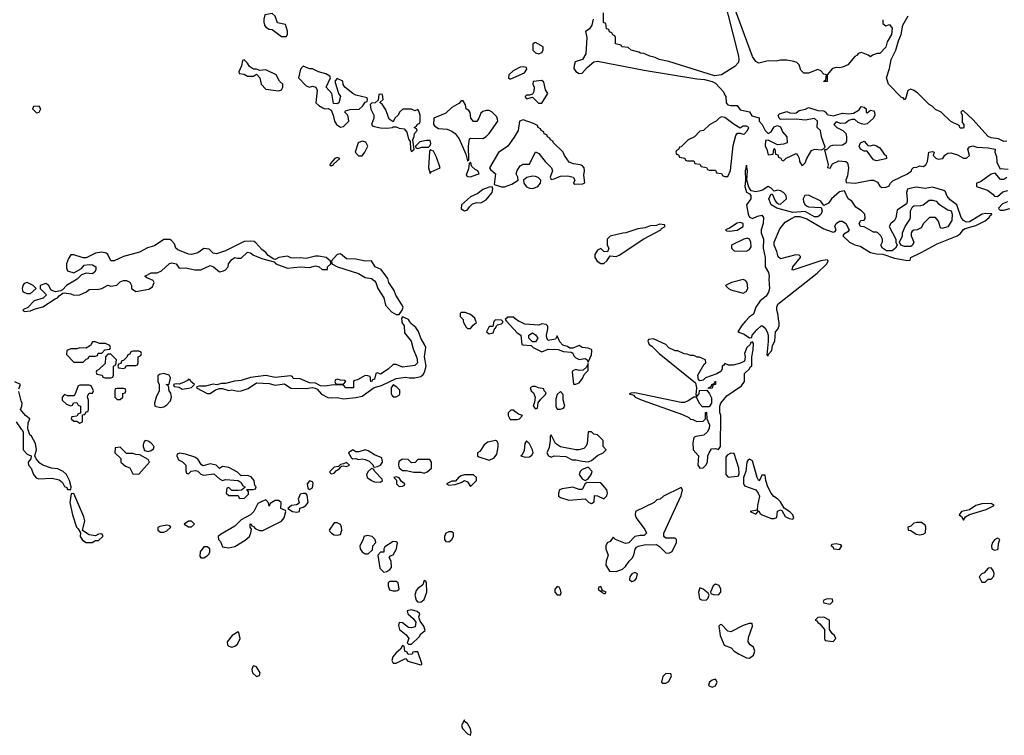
# Model space of a CAD drawing. Header units: inches. Extents: x 2601682 to 2755810, y 449311 to 584050.
# Tile 483 of 505: x 2731801 to 2738154, y 567326 to 571946. Entities that reach past the tile are written whole.
import ezdxf

# ---------------------------------------------------------------- set-up
doc = ezdxf.new("R2010")
doc.units = ezdxf.units.IN
doc.header["$MEASUREMENT"] = 0
doc.layers.add('C7536', color=7, linetype='Continuous')
doc.layers.add('C7537', color=7, linetype='Continuous')

msp = doc.modelspace()

# ---------------------------------------------------------------- linework, layer by layer
at = {"layer": 'C7536', "color": 2, "elevation": 2}
for points in [[(2734265.9, 570000), (2734267.3, 569990), (2734280.7, 569970), (2734284, 569924), (2734326, 569870), (2734340.5, 569820.5), (2734364, 569764), (2734366.8, 569730), (2734350, 569713.2), (2734270, 569702.7), (2734230, 569719), (2734210, 569719), (2734178, 569690), (2734130, 569658), (2734110, 569666), (2734098, 569662), (2734090, 569626), (2734078, 569622), (2734071.6, 569608.4), (2734066, 569610), (2734062, 569642), (2734047.3, 569647.3), (2734030, 569648), (2733979.6, 569620.4), (2733963.6, 569616.4), (2733954, 569610), (2733954, 569570), (2733950, 569568.7), (2733906, 569570), (2733890, 569586), (2733828.4, 569588.4), (2733770, 569580.9), (2733742, 569582), (2733710, 569599), (2733670, 569601.2), (2733610, 569628), (2733566, 569630), (2733562, 569642), (2733547.3, 569647.3), (2733450, 569635.3), (2733390, 569648.7), (2733290, 569635.3), (2733230, 569616), (2733187.1, 569612.9), (2733130, 569597.2), (2733103.5, 569596.5), (2733072, 569588), (2733050, 569594), (2732999.8, 569580.2), (2732959.6, 569580.4), (2732943.6, 569576.4), (2732942, 569570), (2733010, 569532), (2733030, 569532), (2733064, 569556), (2733090, 569564.7), (2733110, 569564.7), (2733150, 569552), (2733170, 569556), (2733207.9, 569547.9), (2733230, 569550.7), (2733274.5, 569565.5), (2733330, 569601), (2733410, 569598), (2733450, 569586.8), (2733510, 569596), (2733550, 569568), (2733650, 569564.9), (2733690, 569572), (2733707.1, 569567.1), (2733721, 569561), (2733748.3, 569528.3), (2733790, 569507.3), (2733810, 569504), (2733850, 569506.8), (2733890, 569499.1), (2733970, 569507.3), (2734010, 569516), (2734088.7, 569571.3), (2734136, 569584), (2734229.4, 569630.6), (2734290, 569638.8), (2734313.4, 569633.4), (2734350, 569633), (2734390, 569642.8), (2734404.5, 569655.5), (2734413.2, 569670), (2734423.7, 569710), (2734414, 569770), (2734421.2, 569830), (2734414, 569850), (2734389, 569890), (2734374, 569934), (2734358, 569958), (2734325.1, 569985.1), (2734315.3, 570000)], [(2734663.3, 570000), (2734664.7, 569990), (2734681, 569961), (2734690, 569952), (2734710, 569951.3), (2734726.8, 569973.2), (2734748.7, 569990), (2734744.9, 570000)], [(2734862, 570000), (2734861, 569999), (2734854, 569966), (2734830, 569966), (2734812, 569930), (2734830, 569918), (2734850, 569922), (2734855.3, 569924.7), (2734866, 569954), (2734870, 569954), (2734878, 569970), (2734884, 569976), (2734910, 569982), (2734918, 569990), (2734918, 569998), (2734916, 570000)], [(2734942.9, 570000), (2735010, 569924.7), (2735034, 569910), (2735042, 569850), (2735047.1, 569847.1), (2735102, 569842), (2735114, 569830), (2735170, 569802), (2735210, 569818), (2735276, 569816), (2735310, 569804.7), (2735359.6, 569799.6), (2735370, 569794), (2735376.9, 569776.9), (2735390, 569762), (2735410, 569752), (2735450, 569758), (2735462, 569750), (2735470, 569734), (2735490, 569782), (2735493.3, 569810), (2735490, 569817.2), (2735470, 569826), (2735430, 569828.7), (2735410, 569842), (2735370, 569826), (2735350, 569826), (2735335.5, 569835.5), (2735305.2, 569845.2), (2735286, 569866), (2735270, 569906), (2735257.3, 569882.7), (2735210, 569875.3), (2735201.2, 569890), (2735199.3, 569910), (2735208.7, 569950), (2735208.4, 569968.4), (2735198, 569978), (2735170, 569982), (2735150, 569974), (2735060.9, 569980.9), (2735020.7, 570000)], [(2736485, 570000), (2736458.8, 569970), (2736434, 569930), (2736475.3, 569915.3), (2736510, 569892), (2736526, 569894), (2736528, 569910), (2736556.4, 569943.6), (2736586, 569970), (2736594, 569970), (2736610, 569954), (2736624.7, 569930), (2736630.8, 569910), (2736631.3, 569868.7), (2736622, 569782), (2736630, 569774), (2736633.2, 569786.8), (2736653.2, 569810), (2736658, 569842), (2736673.2, 569870), (2736678.4, 569930), (2736692.1, 569947.9), (2736700.5, 569970), (2736701.6, 569990), (2736700.1, 570000)], [(2731796.4, 569563.6), (2731806, 569590), (2731769.1, 569609.1)], [(2731778.8, 569350), (2731810, 569302), (2731818, 569298), (2731823.6, 569283.6), (2731822.8, 569170), (2731850, 569141), (2731874, 569130), (2731872, 569110), (2731854.8, 569090), (2731857.3, 569070), (2731874, 569050), (2731890.7, 569010), (2731907.9, 568987.9), (2731922, 568982), (2732010, 568985.5), (2732056.3, 568976.3), (2732077.3, 568957.3), (2732090, 568932), (2732105.4, 568925.4), (2732110, 568914), (2732130, 568914), (2732134, 568930), (2732122, 568970), (2732102, 569010), (2732082, 569030), (2732046.3, 569046.3), (2732006, 569050), (2731950, 569069.3), (2731930, 569084), (2731908, 569110), (2731898, 569130), (2731909, 569170), (2731904, 569210), (2731877.2, 569257.2), (2731866, 569266), (2731854.6, 569305.4), (2731856.4, 569343.6), (2731866, 569370), (2731838, 569390), (2731806, 569430), (2731815.3, 569450), (2731818, 569470), (2731810, 569486), (2731795.3, 569544.7)]]:
    msp.add_lwpolyline(points, dxfattribs=at)
for points in [[(2732290, 569866), (2732270, 569866), (2732258, 569842), (2732230, 569826), (2732190, 569828), (2732170, 569822), (2732130, 569822), (2732104.7, 569810), (2732103.6, 569783.6), (2732150, 569734), (2732210, 569734), (2732230, 569754), (2732242, 569758), (2732250, 569774), (2732290, 569774), (2732302, 569778), (2732307.3, 569792.7), (2732330, 569794), (2732350, 569814), (2732382, 569818), (2732386, 569830), (2732382, 569842), (2732354.6, 569854.6), (2732316.4, 569856.4)], [(2735110, 569866), (2735086, 569890), (2735086, 569910), (2735110, 569924.7), (2735130, 569912), (2735144.7, 569890), (2735130, 569866)], [(2735890, 569886), (2735858, 569882), (2735854, 569870), (2735862, 569850), (2735878.8, 569838.8), (2735926, 569790), (2736162, 569602), (2736167.3, 569570), (2736163.6, 569523.6), (2736170, 569514), (2736186, 569530), (2736187.3, 569552.7), (2736234, 569554), (2736251.6, 569531.6), (2736264.7, 569504.7), (2736264.7, 569470), (2736250, 569446), (2736206, 569446), (2736187.3, 569467.3), (2736168, 569508), (2736150, 569508.7), (2736115.2, 569484.8), (2736090, 569475.1), (2736070, 569475.1), (2735770, 569537.2), (2735744.7, 569535.3), (2735734, 569530), (2735761, 569521), (2735772, 569510), (2735818, 569490), (2736077.4, 569397.4), (2736118.5, 569378.5), (2736130, 569366), (2736144.7, 569364.7), (2736170, 569352), (2736210, 569354), (2736226, 569370), (2736226, 569410), (2736232.7, 569412.7), (2736234, 569370), (2736251.3, 569330), (2736250, 569306), (2736236.9, 569283.1), (2736216, 569264), (2736164.7, 569255.3), (2736151.6, 569248.4), (2736144.9, 569215.1), (2736145.5, 569170), (2736181, 569130), (2736176, 569070), (2736190, 569051.3), (2736210, 569052), (2736228.9, 569071.1), (2736238, 569090), (2736242, 569130), (2736248.7, 569150), (2736265.2, 569174.8), (2736290, 569178), (2736310, 569172), (2736322, 569190), (2736324, 569390), (2736319, 569410), (2736319, 569450), (2736325.2, 569470), (2736362.9, 569517.1), (2736457.7, 569582.3), (2736478, 569610), (2736478, 569662), (2736508, 569690), (2736515.3, 569704.7), (2736526, 569710), (2736526, 569770), (2736534.6, 569814.6), (2736536.4, 569856.4), (2736530, 569866), (2736518, 569862), (2736514, 569850), (2736492, 569830), (2736478, 569790), (2736482, 569770), (2736478, 569742), (2736451.6, 569728.4), (2736405.4, 569714.6), (2736375.3, 569715.3), (2736350, 569726), (2736344.7, 569715.3), (2736334, 569710), (2736334, 569690), (2736324.7, 569675.3), (2736299.8, 569660.2), (2736225.8, 569634.2), (2736210, 569619), (2736190, 569615.3), (2736181.2, 569621.2), (2736177.2, 569650), (2736218, 569722), (2736228, 569730), (2736226, 569750), (2736187.3, 569767.3), (2736172.7, 569767.3), (2736150, 569778), (2736130, 569778), (2736107.3, 569787.3), (2736088.4, 569788.4), (2736047.3, 569807.3), (2736030, 569808), (2735990, 569828), (2735970, 569848)], [(2732570, 569806), (2732530, 569806), (2732518, 569802), (2732512.7, 569787.3), (2732498, 569782), (2732492.7, 569767.3), (2732472.7, 569747.3), (2732458, 569742), (2732452.7, 569727.3), (2732438, 569722), (2732434, 569710), (2732438, 569698), (2732470, 569694), (2732482, 569698), (2732490, 569714), (2732550, 569714), (2732562, 569718), (2732566, 569730), (2732566, 569770), (2732582, 569778), (2732586, 569790), (2732582, 569802)], [(2732390, 569786), (2732370, 569786), (2732354, 569770), (2732352.7, 569727.3), (2732310, 569686), (2732298, 569682), (2732294, 569670), (2732298, 569658), (2732334, 569650), (2732338, 569638), (2732350, 569634), (2732390, 569634), (2732402, 569638), (2732406, 569650), (2732406, 569710), (2732422, 569718), (2732426, 569750)], [(2735470, 569726), (2735458, 569702), (2735436.9, 569683.1), (2735410, 569682), (2735390, 569688), (2735370, 569678), (2735364.7, 569670), (2735374, 569594), (2735390, 569592), (2735410, 569601), (2735433.2, 569630), (2735444, 569656), (2735470, 569682)], [(2732730, 569662), (2732703.6, 569656.4), (2732692.7, 569647.3), (2732692, 569610), (2732702, 569590), (2732702, 569550), (2732682, 569510), (2732671, 569470), (2732674, 569450), (2732710, 569442.8), (2732730, 569447.3), (2732750, 569458.8), (2732773.8, 569486.2), (2732779.5, 569510), (2732775.5, 569535.5), (2732766, 569550), (2732762, 569582), (2732746, 569590), (2732766, 569594), (2732774.6, 569634.6), (2732766, 569650)], [(2732890, 569626), (2732883.6, 569616.4), (2732857.3, 569602.7), (2732830, 569594), (2732810, 569595.3), (2732794, 569590), (2732798, 569578), (2732830, 569574), (2732850, 569561), (2732890, 569566.8), (2732908.9, 569571.1), (2732928, 569590), (2732906, 569610), (2732902, 569622)], [(2733850, 569626), (2733838, 569622), (2733834, 569610), (2733838, 569598), (2733850, 569594), (2733890, 569594), (2733906, 569610), (2733896.4, 569616.4), (2733870, 569618)], [(2736246, 569566), (2736246, 569570), (2736262, 569578), (2736266, 569590), (2736282, 569598), (2736290, 569612), (2736291.3, 569590), (2736274, 569586), (2736270, 569568)], [(2732250, 569586), (2732190, 569586), (2732178, 569582), (2732156.9, 569523.1), (2732150, 569518), (2732110, 569518), (2732090, 569526), (2732074, 569510), (2732074, 569490), (2732103.6, 569463.6), (2732130, 569454), (2732142, 569458), (2732147.3, 569472.7), (2732170, 569474), (2732178, 569458), (2732194, 569450), (2732194, 569406), (2732178, 569402), (2732170, 569386), (2732138, 569382), (2732134, 569370), (2732150, 569354), (2732170, 569354), (2732190, 569342), (2732206, 569350), (2732206, 569394), (2732222, 569398), (2732227.3, 569412.7), (2732242, 569418), (2732246, 569430), (2732246, 569490), (2732238, 569510), (2732240.4, 569519.6), (2732250, 569534), (2732270, 569534), (2732278, 569550), (2732262, 569582)], [(2732470, 569566), (2732430, 569566), (2732418, 569562), (2732414, 569550), (2732414, 569510), (2732430, 569494), (2732450, 569494), (2732466, 569510), (2732467.3, 569532.7), (2732482, 569538), (2732486, 569550), (2732482, 569562)], [(2734210, 569588), (2734198, 569570), (2734198, 569530), (2734202, 569522), (2734210, 569512), (2734230, 569512), (2734250, 569522), (2734254, 569530), (2734253.2, 569553.2), (2734234.6, 569574.6)], [(2735130, 569578), (2735110, 569578), (2735094, 569570), (2735102, 569550), (2735116, 569536), (2735126, 569510), (2735123.6, 569476.4), (2735114, 569450), (2735130, 569434), (2735142, 569438), (2735147.3, 569472.7), (2735163.1, 569496.9), (2735194.6, 569525.4), (2735198, 569538), (2735186, 569550), (2735182, 569562), (2735148.4, 569568.4)], [(2735290, 569546), (2735270, 569526), (2735260.7, 569499.3), (2735260.7, 569450), (2735270, 569431.3), (2735290, 569431), (2735310, 569438), (2735319, 569450), (2735308.4, 569491.6), (2735307.3, 569527.3)], [(2734990, 569426), (2734970, 569426), (2734952.7, 569407.3), (2734952, 569390), (2734964.7, 569364.7), (2735010, 569364.7), (2735026, 569370), (2735046, 569390), (2735020.2, 569400.2), (2734996.4, 569416.4)], [(2732610, 569228.7), (2732601.4, 569218.6), (2732598, 569202), (2732597.3, 569190), (2732605.4, 569165.4), (2732630, 569158), (2732650, 569164.7), (2732664, 569176), (2732669, 569190), (2732650, 569212.7), (2732630, 569225.2)], [(2734870, 569228.7), (2734821.6, 569218.4), (2734798.8, 569201.2), (2734770, 569158), (2734754, 569150), (2734754, 569130), (2734763.6, 569123.6), (2734830, 569102.8), (2734862.7, 569117.3), (2734878.6, 569141.4), (2734889.1, 569189.1), (2734889, 569209), (2734882, 569222)], [(2735490, 569286), (2735470, 569286), (2735462, 569210), (2735454.8, 569190), (2735441.6, 569178.4), (2735409.4, 569169.4), (2735389.4, 569169.4), (2735289.4, 569189.4), (2735259, 569210), (2735230, 569266), (2735223.6, 569256.4), (2735224.7, 569230), (2735216.3, 569183.7), (2735202, 569150), (2735214, 569130), (2735230, 569122), (2735249.1, 569130.9), (2735325.4, 569125.4), (2735365.4, 569105.4), (2735390, 569104.7), (2735430, 569094.8), (2735470, 569090.8), (2735490, 569101), (2735530, 569132), (2735566, 569150), (2735586, 569170), (2735566, 569190), (2735566, 569230), (2735530, 569266), (2735506, 569270)], [(2732450, 569186), (2732418, 569182), (2732414, 569150), (2732452.7, 569112.7), (2732454, 569090), (2732483.6, 569063.6), (2732512.7, 569052.7), (2732530, 569014), (2732570, 569012), (2732638, 569090), (2732630, 569106), (2732576.4, 569136.4), (2732550, 569138), (2732530, 569146), (2732490, 569146)], [(2734030, 569169), (2733990, 569155.3), (2733970, 569155.3), (2733950, 569168), (2733922, 569150), (2733939.6, 569119.6), (2733950, 569112), (2733970, 569114), (2733986.8, 569106.8), (2734010, 569112), (2734030, 569107.3), (2734055.5, 569095.5), (2734081, 569070), (2734082, 569062), (2734090, 569058), (2734110, 569062), (2734129.5, 569070.5), (2734142.7, 569090), (2734137.2, 569117.2), (2734090, 569137.2), (2734050, 569162.7)], [(2735070, 569228), (2735061, 569210), (2735055.2, 569164.8), (2735043.6, 569136.4), (2735034, 569130), (2735061.4, 569121.4), (2735090, 569124), (2735106, 569134), (2735114, 569150), (2735109.2, 569170), (2735090, 569208.7)], [(2732832.7, 569147.3), (2732818, 569142), (2732814, 569130), (2732824.7, 569104.7), (2732850.9, 569090.9), (2732872, 569070), (2732872.7, 569032.7), (2732878, 569018), (2732890, 569014), (2732908.4, 569031.6), (2732936, 569036), (2732951.3, 569031.3), (2732970, 569012), (2732986.4, 569006.4), (2733053.7, 569013.7), (2733090, 568982), (2733110, 568972), (2733130, 568978), (2733211.1, 568971.1), (2733230, 568958), (2733239.6, 568939.6), (2733254, 568930), (2733254, 568926), (2733231.6, 568908.4), (2733210, 568906), (2733170, 568906), (2733150, 568926), (2733138, 568922), (2733134, 568890), (2733150, 568874), (2733210, 568874), (2733218, 568858), (2733250, 568854), (2733276.4, 568883.6), (2733278, 568898), (2733266, 568914), (2733307.3, 568912.7), (2733322, 568918), (2733326, 568930), (2733318, 568938), (2733313.2, 568970), (2733294.5, 568994.5), (2733270, 569002.7), (2733230, 569002), (2733205.6, 569025.6), (2733150, 569056), (2733110, 569061.2), (2733090, 569049), (2733068, 569070), (2733030, 569078), (2732984.7, 569064.7), (2732973.2, 569073.2), (2732949.4, 569109.4), (2732930, 569121.2), (2732870, 569141.2)], [(2734270, 569108.7), (2734246.8, 569093.2), (2734244.9, 569070), (2734250, 569052), (2734270, 569034.8), (2734295.3, 569035.3), (2734344.5, 569024.5), (2734390, 569024.9), (2734410, 569018.8), (2734430, 569026), (2734458, 569050), (2734458, 569090), (2734447.3, 569107.3), (2734370, 569106), (2734352, 569088), (2734330, 569086), (2734307.3, 569107.3)], [(2736390, 569148), (2736365.4, 569134.6), (2736358, 569122), (2736358, 569010), (2736371.6, 568991.6), (2736430, 568998), (2736438, 569002), (2736444, 569016), (2736441.2, 569050), (2736410, 569146)], [(2736510, 569108), (2736499.6, 569100.4), (2736492, 569090), (2736486, 569030), (2736470.7, 568990), (2736470.7, 568950.7), (2736476.9, 568936.9), (2736550.6, 568910.6), (2736566.8, 568890), (2736574, 568870), (2736561, 568810), (2736559.6, 568780.4), (2736514, 568770), (2736550, 568754), (2736566, 568770), (2736562, 568778), (2736570, 568774), (2736578, 568758), (2736592, 568750), (2736650, 568724.7), (2736670, 568724.7), (2736687.3, 568732.7), (2736690, 568774), (2736710, 568782), (2736718, 568778), (2736739.6, 568739.6), (2736765.4, 568725.4), (2736790, 568722), (2736795.3, 568730), (2736788.7, 568750), (2736770, 568768.7), (2736732.9, 568792.9), (2736710, 568833.2), (2736690, 568853.2), (2736666.8, 568866.8), (2736649.4, 568889.4), (2736628.7, 568930), (2736615.3, 568970), (2736610, 569006), (2736590, 569006), (2736579.8, 568980.2), (2736569.3, 568969.3), (2736559, 568990), (2736530, 569098)], [(2733910, 569088), (2733890, 569078), (2733870, 569075.3), (2733858, 569062), (2733830, 569057.2), (2733802, 569030), (2733802, 569022), (2733810, 569014), (2733830, 569018), (2733844.7, 569035.3), (2733868, 569050), (2733866, 569054), (2733876.4, 569063.6), (2733890, 569066), (2733910, 569061), (2733928, 569070)], [(2734070, 569049.2), (2734050.4, 569029.6), (2734039.1, 569010), (2734044, 568990), (2734070, 568970.6), (2734090, 568962), (2734130, 568961), (2734142, 568970), (2734139, 568979), (2734092.3, 569030), (2734084.7, 569044.7)], [(2735470, 569058), (2735430, 569042), (2735418, 569030), (2735411, 569010), (2735430, 568981), (2735450, 568972), (2735470, 568982), (2735489, 569010), (2735494, 569030)], [(2734230, 568995.3), (2734214, 568990), (2734232.7, 568972.7), (2734232, 568950), (2734250, 568932), (2734270, 568934), (2734282, 568938), (2734286, 568950), (2734264, 568964), (2734250, 568988)], [(2734730, 569008.7), (2734670, 569008), (2734650, 569002), (2734632, 568990), (2734612.7, 568967.3), (2734590, 568966), (2734554, 568950), (2734570, 568942), (2734610, 568944.7), (2734650, 568958), (2734670, 568972), (2734690, 568962), (2734710, 568932), (2734748.7, 568970), (2734748.7, 568990)], [(2733670, 568968.7), (2733656, 568950), (2733661, 568921), (2733670, 568912), (2733690, 568924.7), (2733694.8, 568954.8), (2733690, 568962)], [(2735462, 568958), (2735450, 568948.7), (2735430, 568914), (2735410, 568913.2), (2735370, 568928.7), (2735302, 568918), (2735284.7, 568910), (2735278, 568890), (2735278, 568870), (2735290, 568861), (2735344.7, 568844.7), (2735450, 568852), (2735474, 568830), (2735490, 568822), (2735507.3, 568832.7), (2735510, 568874), (2735530, 568872), (2735570, 568852), (2735588.9, 568871.1), (2735593.2, 568890), (2735588.7, 568910), (2735550, 568955.1)], [(2736070, 568926), (2735954, 568870), (2735934, 568850), (2735912.7, 568847.3), (2735894, 568830), (2735774, 568770), (2735772, 568750), (2735778, 568730), (2735834, 568654), (2735844.7, 568630), (2735830, 568615.3), (2735803.5, 568616.5), (2735771.1, 568608.9), (2735731, 568569), (2735710, 568564), (2735646, 568590), (2735630, 568606), (2735610, 568578), (2735591.6, 568568.4), (2735582, 568550), (2735582, 568530), (2735598, 568490), (2735584.7, 568450), (2735583.6, 568423.6), (2735606, 568386), (2735650, 568384), (2735690, 568399.1), (2735710, 568414.8), (2735732.7, 568450), (2735752.7, 568470), (2735763.7, 568490), (2735772.5, 568527.5), (2735780.2, 568539.8), (2735792.7, 568547.3), (2735830, 568554.8), (2735910, 568558.8), (2735930, 568546), (2735970, 568504), (2735990, 568502.8), (2736010, 568512), (2736038, 568570), (2736038, 568590), (2736030, 568598), (2735970, 568598), (2735958, 568610), (2735958, 568630), (2736070, 568874), (2736078, 568910)], [(2732150, 568888), (2732134, 568886), (2732124, 568830), (2732142, 568750), (2732167.3, 568670), (2732178.8, 568658.8), (2732192.7, 568632.7), (2732190.8, 568610), (2732206.2, 568586.2), (2732230, 568570.7), (2732268.4, 568571.6), (2732290, 568584.7), (2732310, 568584.7), (2732338, 568610), (2732338, 568618), (2732330, 568626), (2732310, 568624), (2732290, 568614), (2732250, 568619.3), (2732207.3, 568647.3), (2732221.2, 568710), (2732215.5, 568735.5)], [(2733630, 568888), (2733610, 568882), (2733598.8, 568850), (2733604.7, 568830), (2733598.8, 568821.2), (2733586, 568814), (2733554, 568810), (2733532, 568790), (2733562, 568770), (2733590, 568767.3), (2733606, 568770), (2733608.4, 568791.6), (2733630, 568798), (2733648, 568810), (2733662, 568830), (2733656.4, 568876.4), (2733647.3, 568887.3)], [(2733390, 568846), (2733363.6, 568836.4), (2733338, 568822), (2733312, 568770), (2733291.1, 568748.9), (2733230, 568718), (2733190, 568675.3), (2733096.9, 568623.1), (2733082, 568610), (2733084.7, 568590), (2733097.3, 568577.3), (2733110, 568542), (2733150, 568537.3), (2733190, 568544.9), (2733254.9, 568585.1), (2733283.7, 568610), (2733293.2, 568633.2), (2733296.4, 568656.4), (2733288.7, 568670), (2733288.7, 568691.3), (2733294, 568690), (2733298, 568678), (2733310, 568674), (2733321.4, 568661.4), (2733348.4, 568648.4), (2733370, 568647.7), (2733491.1, 568708.9), (2733507.3, 568730), (2733518, 568770), (2733516.4, 568776.4), (2733486, 568790), (2733488, 568830), (2733470, 568842), (2733450, 568842), (2733418, 568822), (2733410, 568806), (2733407.3, 568827.3)], [(2738070, 568822), (2738010, 568820.9), (2737971.3, 568810), (2737930, 568782), (2737878, 568770), (2737862, 568750), (2737878.8, 568738.8), (2737890, 568714), (2737903.1, 568736.9), (2737928.4, 568751.6), (2738037.2, 568782.8), (2738088, 568810)], [(2732750, 568682), (2732705.4, 568674.6), (2732692.7, 568667.3), (2732692, 568650), (2732710, 568638), (2732730, 568638), (2732750, 568646), (2732775.3, 568670), (2732770, 568678)], [(2732910, 568708), (2732890, 568708), (2732862, 568690), (2732890, 568672), (2732910, 568672), (2732928, 568690)], [(2733850, 568698), (2733830, 568698), (2733798, 568650), (2733802, 568642), (2733812, 568630), (2733830, 568621), (2733850, 568618), (2733870, 568622), (2733879, 568650), (2733878, 568670), (2733870, 568686)], [(2737590, 568700.5), (2737570, 568695.6), (2737550, 568677.2), (2737532, 568670), (2737534, 568650), (2737550, 568647.3), (2737584.4, 568624.4), (2737610, 568620.3), (2737630, 568624.4), (2737646.3, 568633.7), (2737647, 568670), (2737643.2, 568683.2), (2737619.3, 568699.3)], [(2734044, 568616), (2734022, 568610), (2734018, 568590), (2733996, 568550), (2733998.8, 568530), (2734010.7, 568510.7), (2734030, 568498), (2734050, 568498), (2734077.2, 568522.8), (2734079, 568550), (2734098, 568570), (2734095.3, 568590), (2734075.3, 568610)], [(2734570, 568639.3), (2734551.3, 568630), (2734543, 568610), (2734542.8, 568590), (2734550, 568578), (2734570, 568576), (2734588.7, 568590), (2734599, 568610), (2734599, 568630), (2734590, 568639)], [(2738110, 568598), (2738090, 568588), (2738078, 568570), (2738072, 568550), (2738074, 568530), (2738090, 568522), (2738110, 568524.7), (2738115.3, 568530), (2738116.4, 568563.6), (2738126, 568590)], [(2733010, 568542), (2732990, 568542), (2732966, 568510), (2732962.8, 568482.8), (2732970, 568472), (2732990, 568471.3), (2733010, 568484.7), (2733023.1, 568496.9), (2733028.7, 568510), (2733028, 568530)], [(2734210, 568578), (2734158, 568542), (2734151.3, 568530), (2734151, 568509), (2734130, 568508), (2734111.3, 568488.7), (2734125.5, 568405.5), (2734150, 568378.8), (2734170, 568382.8), (2734190, 568396), (2734199.3, 568410), (2734197.2, 568450), (2734185.6, 568474.4), (2734194.6, 568485.4), (2734210, 568491.3), (2734232.7, 568530), (2734238, 568570), (2734230, 568575.3)], [(2737070, 568562), (2737042, 568558), (2737034, 568550), (2737044.7, 568544.7), (2737054, 568530), (2737090, 568524.7), (2737106, 568550), (2737096.4, 568556.4)], [(2738070, 568408), (2738050, 568406), (2738024.7, 568375.3), (2738010, 568368), (2737992, 568350), (2738010, 568314), (2738030, 568314), (2738050, 568334), (2738070, 568334), (2738087.3, 568352.7), (2738088, 568370), (2738082, 568390)], [(2735770, 568377.2), (2735750, 568369), (2735737.3, 568350), (2735736, 568336), (2735736, 568330), (2735750, 568318.8), (2735770, 568324.7), (2735780.2, 568339.8), (2735788, 568368)], [(2734190, 568319.3), (2734184.1, 568315.9), (2734178.8, 568310), (2734178.8, 568290), (2734186.2, 568266.2), (2734210, 568258.8), (2734230, 568258.8), (2734239.3, 568260.7), (2734248.7, 568270), (2734242, 568310), (2734230, 568319)], [(2734410, 568326), (2734402, 568298), (2734370, 568274), (2734359.8, 568260.2), (2734350.8, 568230), (2734358.8, 568198.8), (2734367.1, 568187.1), (2734390, 568184.7), (2734410, 568202), (2734428.7, 568250), (2734426, 568310), (2734422, 568322)], [(2735270, 568286), (2735254, 568270), (2735254, 568250), (2735270, 568234), (2735290, 568234), (2735294, 568246), (2735290, 568266), (2735282, 568282)], [(2735550, 568286), (2735538, 568282), (2735534, 568270), (2735550, 568254), (2735558, 568258), (2735554, 568250), (2735570, 568242), (2735578, 568242), (2735586, 568250), (2735560.4, 568260.4)], [(2736190, 568278), (2736181, 568250), (2736187.1, 568207.1), (2736199.6, 568199.6), (2736230, 568198), (2736242, 568210), (2736248.7, 568230), (2736243.1, 568243.1), (2736210, 568268.7)], [(2736290, 568302.7), (2736274.8, 568290), (2736258, 568250), (2736261, 568241), (2736275.3, 568235.3), (2736310, 568234), (2736326, 568250), (2736324.5, 568270), (2736314.2, 568294.1)], [(2737010, 568208), (2736990, 568198), (2736984.7, 568190), (2736990, 568182), (2737030, 568172), (2737048, 568190), (2737046, 568206)], [(2734330, 568135.3), (2734302, 568130), (2734304.7, 568110), (2734340.7, 568080.7), (2734356, 568056), (2734353.4, 568026.6), (2734330, 568019.5), (2734310, 568022.7), (2734270, 568053.2), (2734250, 568055.3), (2734244.5, 568035.5), (2734250.8, 568010), (2734293.7, 567973.7), (2734311, 567950), (2734302, 567922), (2734310, 567914), (2734330, 567914), (2734378, 567962), (2734390, 567982), (2734418, 568002), (2734408.7, 568030), (2734384, 568064), (2734378, 568082), (2734375.3, 568090), (2734382, 568110), (2734364.7, 568124.7)], [(2736990, 568088), (2736950, 568086), (2736934, 568070), (2736944.7, 568064.7), (2736950, 568054), (2736964.7, 568044.7), (2736994, 568010), (2736994, 567950), (2736998, 567938), (2737050, 567932), (2737068, 567950), (2737058, 567970), (2737043.1, 567983.1), (2737026, 568010), (2737026, 568070)], [(2736508.4, 568048.4), (2736470, 568035.6), (2736390, 567995.1), (2736370, 567999), (2736330, 568042), (2736321, 568039), (2736312, 568030), (2736320.7, 567970), (2736347.3, 567907.3), (2736390.8, 567890.8), (2736410.8, 567870), (2736442.8, 567850), (2736490, 567826), (2736510, 567823.8), (2736535.6, 567844.4), (2736545.1, 567870), (2736535.6, 567895.6), (2736514, 567910), (2736502, 567930), (2736503.1, 567956.9), (2736528.7, 568030), (2736527.3, 568047.3)], [(2733210, 567994), (2733171.3, 567970), (2733138.8, 567930), (2733142.8, 567910), (2733150, 567901), (2733170, 567894.8), (2733190, 567901), (2733205.6, 567914.4), (2733224, 567950), (2733215.3, 567990)], [(2734270, 567906), (2734258, 567882), (2734230, 567859), (2734208.2, 567831.8), (2734202.8, 567810), (2734210, 567792), (2734230, 567791), (2734290, 567822), (2734304.9, 567804.9), (2734390, 567782), (2734396.4, 567783.6), (2734395.3, 567790), (2734370, 567866), (2734350, 567866), (2734338, 567862), (2734334, 567850), (2734308, 567848), (2734302, 567862), (2734286, 567870), (2734282, 567902)], [(2733310, 567774), (2733304.7, 567770), (2733298.8, 567750), (2733302.8, 567730), (2733330, 567706), (2733348.7, 567711.3), (2733353.2, 567730), (2733330, 567768.7)], [(2735970, 567726), (2735950, 567706), (2735942, 567670), (2735950, 567662), (2735970, 567662), (2735990, 567674), (2736006, 567710), (2736002, 567722)], [(2736290, 567688), (2736270, 567682), (2736252, 567670), (2736244.7, 567650), (2736250, 567644.7), (2736270, 567636), (2736290, 567644.7), (2736302, 567670)], [(2734670, 567426), (2734651, 567390), (2734657.3, 567370), (2734690, 567334.8), (2734710, 567326), (2734715.1, 567344.9), (2734710, 567368), (2734690, 567402), (2734673.2, 567413.2)]]:
    msp.add_lwpolyline(points, close=True, dxfattribs=at)
at = {"layer": 'C7537', "color": 2, "elevation": 2}
for points in [[(2736338.8, 572110), (2736439.1, 571710), (2736442, 571690), (2736438, 571670), (2736416, 571644), (2736330, 571589.2), (2736283.1, 571583.1), (2735990, 571675.3), (2735926, 571690), (2735902, 571702), (2735866, 571710), (2735828.7, 571728.7), (2735806, 571730), (2735796.4, 571736.4), (2735746, 571750), (2735727.3, 571767.3), (2735686, 571770), (2735682, 571782), (2735646, 571790), (2735646, 571830), (2735642, 571842), (2735627.3, 571847.3), (2735622, 571862), (2735607.3, 571867.3), (2735602, 571882), (2735587.3, 571887.3), (2735582, 571922), (2735568, 571928), (2735568, 571990)], [(2737370, 571946), (2737370, 571922), (2737390, 571906), (2737414, 571914), (2737431.3, 571891.3), (2737426, 571850), (2737398, 571802), (2737390, 571768), (2737350, 571728), (2737332.7, 571727.3), (2737303.6, 571716.4), (2737290, 571706), (2737276.4, 571716.4), (2737233.6, 571733.6), (2737210, 571728), (2737204, 571716), (2737190, 571708.7), (2737144.9, 571655.1), (2737110, 571639.3), (2737090, 571635.1), (2737070, 571638), (2737046, 571630), (2737012, 571590), (2737010, 571546), (2736990, 571546), (2736988.7, 571550), (2737002, 571558), (2737006, 571590), (2736990, 571595.3), (2736970, 571615.3), (2736950, 571624), (2736890, 571600.9), (2736861.5, 571601.5), (2736840.1, 571620.1), (2736830, 571655.3), (2736815.3, 571670), (2736797, 571677), (2736750, 571683.7), (2736710, 571683.7), (2736681.4, 571678.6), (2736630, 571679.3), (2736570, 571665.2), (2736550, 571676), (2736528.3, 571708.3), (2736411.6, 572030)], [(2738170, 571161.2), (2738150, 571159), (2738116.9, 571176.9), (2738070, 571182.9), (2738050, 571192.3), (2737950, 571302), (2737890, 571358), (2737882, 571358), (2737874, 571350), (2737882, 571330), (2737882, 571282), (2737892, 571270), (2737892, 571250), (2737890, 571246), (2737870, 571246), (2737862, 571262), (2737810, 571288), (2737746, 571350), (2737710, 571366), (2737688.7, 571388.7), (2737670, 571398), (2737592.9, 571472.9), (2737570, 571488.7), (2737550, 571498), (2737531.6, 571488.4), (2737519.6, 571440.4), (2737510, 571428.7), (2737500.4, 571440.4), (2737490, 571444), (2737406.6, 571530), (2737394.5, 571570), (2737414, 571630), (2737423.7, 571690), (2737453.6, 571750), (2737471.8, 571810), (2737489.4, 571850), (2737499.3, 571910), (2737533.6, 571970)], [(2735502, 571950), (2735492, 571910), (2735474.8, 571885.2), (2735452, 571870), (2735461, 571830), (2735454, 571726), (2735432, 571690), (2735386, 571674), (2735378, 571650), (2735376, 571630), (2735390, 571611.3), (2735410, 571598), (2735430, 571601), (2735462.7, 571637.3), (2735506.3, 571673.7), (2735530, 571677.3), (2735830, 571620.7), (2736170, 571564), (2736219.8, 571559.8), (2736270, 571547.3), (2736290, 571536), (2736341.1, 571481.1), (2736350, 571458), (2736358, 571450), (2736358.8, 571410), (2736370, 571396), (2736390, 571391.3), (2736430, 571392), (2736450, 571364.7), (2736510, 571351.3), (2736524.7, 571324.7), (2736572, 571312), (2736572, 571290), (2736592, 571270), (2736612, 571230), (2736630, 571212), (2736650, 571222), (2736670, 571254), (2736680.4, 571259.6), (2736690, 571262), (2736710, 571254), (2736722, 571222), (2736751, 571190), (2736752, 571150), (2736730, 571142), (2736690, 571138), (2736630, 571168), (2736614, 571166), (2736612, 571130), (2736622, 571110), (2736630, 571074), (2736662, 571078), (2736666, 571110), (2736670, 571114), (2736674, 571110), (2736678, 571078), (2736692.7, 571072.7), (2736698, 571058), (2736712.7, 571052.7), (2736718, 571038), (2736730, 571034), (2736747.3, 571052.7), (2736810, 571082), (2736822, 571070), (2736831.1, 571051.1), (2736832, 571030), (2736850, 571002), (2736870, 571022), (2736879, 571050), (2736910, 571101), (2736930, 571111), (2736974, 571106), (2736988.4, 571111.6), (2736998, 571122), (2736974, 571190), (2736968, 571230), (2736946, 571250), (2736948, 571290), (2736930, 571308), (2736870, 571298), (2736810, 571304), (2736710, 571302), (2736702, 571310), (2736695.3, 571330), (2736702.7, 571337.3), (2736750, 571353), (2736770, 571344.7), (2736798, 571342), (2736810, 571344.7), (2736830, 571360.7), (2736872.1, 571367.9), (2736890, 571378), (2736950, 571358.8), (2736990, 571358), (2737002, 571350), (2737010, 571334), (2737050, 571324.7), (2737110, 571342.8), (2737150, 571338), (2737182, 571342), (2737216.5, 571363.5), (2737230, 571384.7), (2737250, 571382), (2737262, 571370), (2737262, 571350), (2737270, 571344.7), (2737290, 571362), (2737310, 571358), (2737316, 571350), (2737318, 571330), (2737311, 571310), (2737270, 571273.2), (2737250, 571269), (2737233.2, 571273.2), (2737210, 571282), (2737190, 571302), (2737170, 571302), (2737150, 571295.3), (2737130, 571278), (2737096.4, 571276.4), (2737070, 571286), (2737054, 571270), (2737074, 571250), (2737111.1, 571231.1), (2737130.9, 571210.9), (2737136, 571190), (2737135.3, 571164.7), (2737131, 571149), (2737110, 571135.3), (2737046.4, 571133.6), (2737031.1, 571128.9), (2737006, 571106), (2736994, 571106), (2737017.3, 571010), (2737012.7, 570992.7), (2737030, 570986.8), (2737044.7, 571015.3), (2737086.2, 571033.8), (2737130.7, 571030.7), (2737142, 571022), (2737147.7, 570990), (2737142, 570938), (2737132, 570910), (2737134, 570894), (2737191, 570891), (2737290, 570910.7), (2737310.7, 570910.7), (2737336.3, 570896.3), (2737350, 570872), (2737363.6, 570863.6), (2737390, 570864.7), (2737410, 570872), (2737419, 570890), (2737434.2, 570905.8), (2737528.7, 570950), (2737555.3, 570970), (2737558, 570982), (2737567.3, 570992.7), (2737590, 570994), (2737610, 571002), (2737630, 570998), (2737648, 571010), (2737658, 571030), (2737666, 571090), (2737690, 571096), (2737702, 571090), (2737694, 571070), (2737711.6, 571051.6), (2737726.4, 571046.4), (2737758, 571050), (2737769.2, 571070.8), (2737790, 571084.7), (2737810, 571086.8), (2737853, 571073), (2737890, 571051.3), (2737910, 571051.3), (2737928.7, 571070), (2737919, 571110), (2737930, 571124.7), (2737950, 571131.3), (2737976.4, 571123.6), (2738050, 571118.8), (2738094, 571110), (2738092, 571090), (2738103.6, 571063.6), (2738106.4, 571026.4), (2738124.7, 570984.7), (2738178, 570982)], [(2736700.1, 570000), (2736692.7, 570050), (2736685.2, 570070), (2736685.2, 570090), (2736692.7, 570110), (2736946, 570310), (2737008.7, 570370), (2737018, 570390), (2737010, 570395.3), (2736970, 570389.2), (2736789.1, 570329.1), (2736786, 570330), (2736789, 570350), (2736838, 570410), (2736838, 570418), (2736830, 570426), (2736808, 570428), (2736710, 570402), (2736694, 570414), (2736686, 570450), (2736669.2, 570490), (2736669.4, 570510.6), (2736704.7, 570595.3), (2736740.9, 570639.1), (2736765.1, 570654.9), (2736805.2, 570674.8), (2736834.8, 570674.8), (2736879.3, 570659.3), (2736990, 570596.3), (2737050, 570574.8), (2737062, 570578), (2737069, 570590), (2737061.2, 570610), (2737069.3, 570630.7), (2737090, 570646), (2737110, 570644.7), (2737131.1, 570631.1), (2737152, 570590), (2737143.6, 570576.4), (2737118, 570562), (2737111.3, 570550), (2737154.8, 570510), (2737190, 570493), (2737224.1, 570484.1), (2737290, 570443.8), (2737330, 570433.4), (2737370, 570432), (2737445.8, 570405.8), (2737528.4, 570391.6), (2737546, 570394), (2737550, 570411.3), (2737618, 570442), (2737720.1, 570499.9), (2737850, 570550.6), (2737870, 570564), (2737890, 570590.8), (2737901.6, 570598.4), (2737970, 570617.3), (2738030, 570648.2), (2738057.2, 570670), (2738060.9, 570679.1), (2738074, 570690), (2738073.2, 570693.2), (2738034.5, 570694.5), (2738012, 570690), (2737930, 570641.2), (2737910, 570639.3), (2737890, 570649), (2737876, 570670), (2737848, 570750), (2737803.7, 570783.7), (2737786, 570806), (2737773.6, 570833.6), (2737763.1, 570843.1), (2737690, 570864), (2737642.8, 570857.2), (2737584.5, 570864.5), (2737543.4, 570856.6), (2737529.1, 570850.9), (2737522, 570830), (2737528.2, 570790), (2737527.7, 570770), (2737522, 570758), (2737463.4, 570716.6), (2737454, 570666), (2737444.7, 570650), (2737421, 570630), (2737411.3, 570610), (2737454, 570530), (2737454, 570510), (2737462, 570490), (2737451, 570470), (2737430, 570454), (2737394, 570454), (2737368, 570470), (2737358, 570490), (2737367.3, 570512.7), (2737368, 570530), (2737358, 570550), (2737338, 570570), (2737330, 570575.3), (2737310, 570575.3), (2737250, 570608.7), (2737226, 570610), (2737218, 570630), (2737228, 570650), (2737248.7, 570651.3), (2737257.2, 570662.8), (2737254.5, 570690), (2737232.9, 570712.9), (2737195.6, 570735.6), (2737170, 570774), (2737146, 570790), (2737122, 570842), (2737090, 570835.3), (2737038.8, 570790), (2737018.8, 570761.2), (2736990, 570746), (2736970, 570774), (2736890, 570813.2), (2736866, 570810), (2736856, 570790), (2736858.8, 570770), (2736870, 570751.3), (2736882, 570742), (2736890, 570738), (2736972.7, 570732.7), (2736978, 570710), (2736970.7, 570689.3), (2736950, 570674), (2736930, 570674), (2736870, 570708.7), (2736790, 570701.2), (2736766.6, 570706.6), (2736686, 570730), (2736648.7, 570750), (2736635.3, 570790), (2736650, 570822), (2736658, 570818), (2736676, 570776), (2736684.7, 570764.7), (2736698, 570758), (2736710, 570756), (2736749.2, 570790), (2736746.6, 570810), (2736730, 570829.3), (2736710, 570840.9), (2736690, 570845.2), (2736670, 570838), (2736650, 570858), (2736630, 570868.7), (2736594.4, 570845.6), (2736570, 570838.4), (2736550, 570835.1), (2736521.2, 570841.2), (2736504.7, 570864.7), (2736493.2, 570910), (2736497.2, 570970), (2736490, 571006), (2736481, 570970), (2736484.7, 570910), (2736478.8, 570870), (2736490, 570832), (2736510, 570822), (2736518, 570810), (2736518, 570790), (2736491, 570750), (2736501, 570690), (2736510, 570672), (2736530, 570662), (2736562, 570678), (2736590, 570684.7), (2736601, 570670), (2736598.8, 570630), (2736586, 570590), (2736586, 570570), (2736601, 570530), (2736597.3, 570470), (2736610.6, 570410), (2736611, 570351), (2736633, 570313), (2736637.3, 570290), (2736634, 570270), (2736639.1, 570210), (2736632.7, 570187.3), (2736618, 570162), (2736578, 570130), (2736551.3, 570090), (2736534.8, 570045.2), (2736510, 570028.7), (2736485, 570000)], [(2738170, 570928), (2738150, 570915.3), (2738130, 570915.3), (2738094.6, 570954.6), (2738070, 570948.7), (2738001, 570899), (2737974, 570890), (2737974, 570870), (2738044.5, 570844.5), (2738079.1, 570819.1), (2738090, 570806), (2738110, 570804.7), (2738144.7, 570835.3), (2738176.5, 570843.5)], [(2738174, 570770), (2738142.5, 570757.5), (2738116, 570730), (2738120.7, 570720.7), (2738130, 570716), (2738150, 570716.3), (2738190, 570727.3)], [(2734744.9, 570000), (2734738, 570018), (2734710, 570042), (2734674.6, 570054.6), (2734650, 570055.3), (2734642, 570050), (2734642, 570030), (2734662, 570010), (2734663.3, 570000)], [(2734315.3, 570000), (2734308.7, 570010), (2734270, 570028), (2734263.5, 570016.5), (2734265.9, 570000)], [(2734916, 570000), (2734910, 570006), (2734870, 570008), (2734862, 570000)], [(2735020.7, 570000), (2735020.2, 570000.2), (2734996.4, 570016.4), (2734990, 570026), (2734950, 570026), (2734934, 570010), (2734942.9, 570000)]]:
    msp.add_lwpolyline(points, dxfattribs=at)
for points in [[(2733430, 571985.2), (2733383.6, 571976.4), (2733376, 571950), (2733376, 571930), (2733381, 571910), (2733390, 571898), (2733410, 571884.7), (2733430, 571882), (2733490, 571838), (2733510, 571838), (2733522, 571838), (2733528.4, 571851.6), (2733528.4, 571871.6), (2733515.3, 571915.3), (2733464.7, 571924.7), (2733449.4, 571969.4)], [(2735130, 571798), (2735123.6, 571796.4), (2735112.7, 571787.3), (2735112, 571750), (2735130, 571732), (2735150, 571724.7), (2735170, 571734), (2735178, 571750), (2735178, 571770)], [(2733250, 571686), (2733238, 571682), (2733231.6, 571648.4), (2733214, 571610), (2733218, 571598), (2733250, 571594), (2733270, 571582), (2733310, 571582), (2733330, 571594), (2733351.3, 571571.3), (2733358, 571530), (2733390, 571498), (2733470, 571486), (2733490, 571494), (2733498, 571510), (2733498, 571530), (2733478, 571550), (2733455.3, 571590), (2733390, 571622), (2733350, 571618), (2733330, 571626), (2733310, 571626), (2733283.1, 571643.1), (2733270, 571666)], [(2733630, 571646), (2733612.7, 571627.3), (2733601, 571570), (2733650, 571518), (2733670, 571511.3), (2733690, 571516), (2733712, 571510), (2733721, 571490), (2733712, 571410), (2733731.1, 571391.1), (2733756.9, 571376.9), (2733770, 571371.3), (2733791.6, 571371.6), (2733810, 571362), (2733822.8, 571330), (2733831.3, 571290), (2733844.7, 571270), (2733870, 571251.3), (2733890, 571256), (2733924, 571290), (2733920.2, 571320.2), (2733914, 571334), (2733898, 571350), (2733903.1, 571356.9), (2733934, 571366), (2733991.9, 571368.1), (2734015.3, 571390), (2734030, 571414), (2734042, 571418), (2734046, 571430), (2734042, 571442), (2733970, 571459), (2733950, 571468.7), (2733898, 571510), (2733888.4, 571528.4), (2733886, 571550), (2733850, 571566), (2733834, 571550), (2733858, 571470), (2733870.6, 571449.4), (2733861, 571410), (2733850, 571402.7), (2733825.2, 571405.2), (2733815.3, 571470), (2733778, 571510), (2733806, 571570), (2733802, 571582), (2733776.4, 571596.4), (2733728.9, 571608.9), (2733690, 571628), (2733670, 571628)], [(2735050, 571642), (2735030, 571639), (2734984.5, 571615.5), (2734958, 571590), (2734954, 571570), (2734963.6, 571563.6), (2734970, 571564.7), (2735057.2, 571602.8), (2735073.2, 571626.8), (2735070, 571638)], [(2735170, 571554), (2735114, 571546), (2735112, 571530), (2735121, 571510), (2735118, 571482), (2735110, 571466), (2735090, 571458), (2735070, 571458), (2735062, 571450), (2735063.6, 571443.6), (2735070, 571434), (2735110, 571444.7), (2735147.5, 571407.5), (2735170, 571406.8), (2735208, 571470), (2735193.2, 571493.2), (2735182, 571542)], [(2734130, 571466), (2734118, 571462), (2734114, 571426), (2734094, 571410), (2734072, 571408), (2734062, 571398), (2734067.5, 571367.5), (2734086, 571330), (2734086, 571310), (2734071.3, 571270), (2734079.6, 571259.6), (2734130, 571246.8), (2734170, 571244.9), (2734206, 571250), (2734210, 571254), (2734230, 571254), (2734250, 571246), (2734282, 571242), (2734299.6, 571219.6), (2734310, 571174), (2734319.6, 571159.6), (2734322, 571110), (2734330, 571094), (2734346, 571110), (2734338, 571170), (2734347.3, 571192.7), (2734348, 571212), (2734366, 571230), (2734362, 571242), (2734346, 571250), (2734362, 571258), (2734366, 571270), (2734382, 571278), (2734386, 571290), (2734386, 571330), (2734376.4, 571356.4), (2734370, 571366), (2734350, 571358), (2734330, 571368), (2734272.7, 571367.3), (2734251.6, 571348.4), (2734242, 571330), (2734222, 571310), (2734210, 571286), (2734184.7, 571304.7), (2734164, 571364), (2734140.4, 571400.4), (2734126, 571410), (2734126, 571414), (2734146, 571430), (2734142, 571462)], [(2734662, 571422), (2734650, 571422), (2734635.5, 571404.5), (2734590, 571379), (2734550, 571342), (2734474, 571310), (2734472, 571270), (2734479.6, 571259.6), (2734503.6, 571243.6), (2734559.6, 571239.6), (2734590, 571226), (2734610, 571211.3), (2734636.3, 571176.3), (2734678.8, 571078.8), (2734690, 571034), (2734698, 571042), (2734697.2, 571130), (2734704, 571176), (2734710, 571182), (2734790, 571178), (2734810, 571191.3), (2734830, 571211), (2734885.2, 571290), (2734884.7, 571304.7), (2734878.6, 571318.6), (2734850, 571349.2), (2734830, 571359), (2734810, 571359), (2734790, 571354), (2734776.8, 571343.2), (2734764, 571310), (2734750.4, 571289.6), (2734729.6, 571289.6), (2734712.7, 571310), (2734707, 571347), (2734698.9, 571358.9), (2734682, 571370), (2734677.2, 571397.2)], [(2731927.3, 571387.3), (2731890, 571386), (2731884.7, 571370), (2731910, 571344.7), (2731926, 571350), (2731938, 571370)], [(2735050, 571299), (2735026, 571290), (2735018, 571230), (2734992, 571188), (2734950, 571129.2), (2734890, 571088), (2734831.3, 570990), (2734838, 570978), (2734870.3, 570950.3), (2734862, 570882), (2734910, 570866), (2734930, 570866), (2734976.6, 570883.4), (2735018, 570910), (2735015.3, 570930), (2735005.2, 570950), (2735010, 570972), (2735030, 571002), (2735050, 571014), (2735090, 571014), (2735130, 571092), (2735150, 571082), (2735190.9, 571030.9), (2735232, 570990), (2735238, 570970), (2735224.7, 570930), (2735230, 570914), (2735250, 570918), (2735290, 570936), (2735338, 570938), (2735372, 570930), (2735382, 570910), (2735374, 570890), (2735383.6, 570883.6), (2735434.6, 570885.4), (2735447.3, 570892.7), (2735441.2, 570941.2), (2735445.2, 570970), (2735442.7, 570990), (2735430, 571005.2), (2735418, 571010), (2735374.5, 571014.5), (2735347.2, 571027.2), (2735315.3, 571070), (2735308, 571090), (2735246, 571150), (2735242, 571162), (2735226, 571170), (2735222, 571182), (2735206, 571190), (2735202, 571202), (2735186, 571210), (2735182, 571222), (2735166, 571230), (2735162, 571242), (2735146, 571250), (2735142, 571262), (2735116.4, 571276.4)], [(2736330, 571318), (2736314, 571310), (2736294, 571290), (2736254, 571270), (2736214, 571230), (2736190, 571226), (2736154, 571190), (2736114, 571170), (2736070, 571126), (2736058, 571122), (2736052.7, 571107.3), (2736038, 571102), (2736034, 571090), (2736038, 571078), (2736052.7, 571072.7), (2736058, 571058), (2736092.7, 571052.7), (2736098, 571038), (2736110, 571034), (2736150, 571034), (2736158, 571018), (2736190, 571014), (2736198, 570998), (2736232.7, 570992.7), (2736238, 570978), (2736250, 570974), (2736290, 570974), (2736298, 570958), (2736330, 570954), (2736338, 570938), (2736350, 570934), (2736370, 570934), (2736387.3, 570972.7), (2736405.6, 571134.4), (2736420.9, 571199.1), (2736432.7, 571212.7), (2736450, 571214), (2736470, 571206), (2736478, 571210), (2736498, 571230), (2736506, 571250), (2736490, 571258), (2736470, 571258), (2736450, 571246), (2736410, 571268.7), (2736350, 571315.3)], [(2734010, 571162), (2733986, 571150), (2733964.7, 571090), (2733987.9, 571067.9), (2734010, 571066.8), (2734029, 571090), (2734048, 571130), (2734034.6, 571154.6)], [(2734450, 571166), (2734426, 571166), (2734383.6, 571156.4), (2734354, 571130), (2734358, 571118), (2734370, 571114), (2734396.4, 571123.6), (2734430, 571122), (2734438, 571122), (2734450, 571134), (2734453.2, 571146.8)], [(2737290, 571132), (2737310, 571138), (2737330, 571132), (2737350, 571118), (2737378.8, 571078.8), (2737391.3, 571070), (2737394, 571050), (2737390, 571048), (2737330, 571035.3), (2737310, 571042), (2737270, 571098), (2737250, 571098), (2737226, 571110), (2737218, 571130), (2737226, 571150), (2737250, 571162), (2737272.7, 571132.7)], [(2734450, 571106), (2734445.4, 571094.6), (2734438.8, 570990), (2734450, 570954), (2734455.3, 570964.7), (2734513.2, 570990), (2734490, 571058), (2734470, 571098)], [(2733850, 571055.3), (2733834, 571050), (2733803.6, 571016.4), (2733802, 571010), (2733810, 571002), (2733826, 571010), (2733826, 571014), (2733866, 571050)], [(2734710, 571026), (2734702, 571018), (2734696.9, 570983.1), (2734682, 570942), (2734692.7, 570932.7), (2734710, 570932), (2734750, 570946), (2734766, 570950), (2734758, 570970), (2734739, 570979), (2734718, 570998)], [(2735110, 570935.3), (2735073.7, 570926.3), (2735051.3, 570910), (2735054.8, 570890), (2735070, 570866.8), (2735090, 570858), (2735110, 570857.1), (2735130, 570863), (2735144, 570870), (2735161.2, 570890), (2735164, 570910), (2735146.6, 570926.6), (2735130, 570934)], [(2734850, 570866), (2734830, 570864), (2734790, 570849.3), (2734756.7, 570823.3), (2734710, 570802.7), (2734651, 570750), (2734650, 570724.7), (2734670, 570711.3), (2734690, 570718), (2734702.5, 570737.5), (2734723.7, 570756.3), (2734750, 570764.7), (2734776.4, 570763.6), (2734810, 570782), (2734849, 570830), (2734854.6, 570854.6)], [(2737750, 570598), (2737742, 570602), (2737730, 570646), (2737710, 570668), (2737671.6, 570668.4), (2737632, 570630), (2737616.9, 570603.1), (2737591.6, 570588.4), (2737570, 570588), (2737559.6, 570580.4), (2737552, 570570), (2737552, 570550), (2737571, 570510), (2737561, 570490), (2737550, 570481.2), (2737510, 570481.2), (2737486, 570490), (2737478, 570510), (2737498, 570550), (2737498, 570570), (2737515.3, 570610), (2737544.7, 570655.3), (2737549, 570670), (2737549.1, 570710.9), (2737561.2, 570738.8), (2737570, 570744.7), (2737614.6, 570745.4), (2737630, 570751.3), (2737670, 570781), (2737690, 570781), (2737714, 570774), (2737730, 570758), (2737790, 570718), (2737811.3, 570711.3), (2737818, 570690), (2737814.8, 570650), (2737790, 570608.7)], [(2736450, 570637.2), (2736430, 570632.7), (2736379.8, 570600.2), (2736354, 570590), (2736362, 570582), (2736381, 570581), (2736430, 570586.8), (2736468.7, 570610), (2736468, 570630)], [(2735930, 570626), (2735910, 570618), (2735870, 570615.3), (2735836.9, 570603.1), (2735790, 570595.3), (2735711.1, 570568.9), (2735691.6, 570568.4), (2735610, 570548), (2735592, 570530), (2735592, 570490), (2735602, 570470), (2735592.7, 570447.3), (2735570, 570448.7), (2735550, 570468), (2735530, 570458), (2735511.3, 570430), (2735511.3, 570410), (2735527.1, 570387.1), (2735550, 570371.3), (2735570, 570371.3), (2735588.7, 570390), (2735610, 570422), (2735650, 570418), (2735670, 570424.7), (2735829, 570531), (2735938, 570590), (2735942, 570598), (2735966, 570610), (2735962, 570622)], [(2732750, 570527.8), (2732730, 570526), (2732670, 570486.6), (2732626.2, 570473.8), (2732575.1, 570444.9), (2732470, 570418), (2732410, 570389.2), (2732389.3, 570389.3), (2732368.7, 570430), (2732358.6, 570438.6), (2732330, 570445.2), (2732290, 570439), (2732230, 570408), (2732210, 570408), (2732150, 570428.7), (2732131.6, 570428.4), (2732115.3, 570404.7), (2732104, 570370), (2732103.5, 570343.5), (2732110, 570324.7), (2732150, 570312), (2732200.4, 570339.6), (2732218, 570362), (2732250, 570366), (2732270, 570362.8), (2732292, 570350), (2732292, 570330), (2732283.5, 570316.5), (2732270, 570305.2), (2732230, 570309), (2732200.7, 570299.3), (2732171.3, 570270), (2732102, 570230), (2732078, 570202), (2732064.7, 570195.3), (2732032, 570188), (2732014.6, 570194.6), (2732002, 570202), (2731988, 570230), (2731970, 570242), (2731934, 570230), (2731934, 570210), (2731974, 570170), (2731951.6, 570148.4), (2731894, 570130), (2731852.7, 570087.3), (2731824.7, 570075.3), (2731822, 570070), (2731830, 570062), (2731870, 570066), (2731900.4, 570079.6), (2731950, 570092), (2732030, 570144.7), (2732046, 570150), (2732056.4, 570163.6), (2732080.4, 570179.6), (2732090, 570182), (2732130, 570176), (2732150, 570166.8), (2732190, 570170.7), (2732232, 570188), (2732250, 570204.7), (2732310, 570206), (2732330, 570211.3), (2732370, 570232), (2732390, 570226), (2732427.3, 570232.7), (2732450, 570254), (2732470, 570262), (2732490, 570262), (2732511.1, 570251.1), (2732522, 570230), (2732522, 570210), (2732550, 570192), (2732634.5, 570205.5), (2732658, 570222), (2732669, 570250), (2732663.1, 570263.1), (2732620.4, 570280.4), (2732608.9, 570291.1), (2732650, 570312), (2732687.3, 570312.7), (2732716.4, 570323.6), (2732767.3, 570372.7), (2732783.1, 570376.9), (2732811.3, 570370), (2732830, 570342), (2732870, 570344.7), (2732930.9, 570330.9), (2732970, 570330.8), (2733030, 570358.8), (2733052, 570350), (2733090, 570318), (2733116.4, 570323.6), (2733128.4, 570331.6), (2733146, 570350), (2733148, 570370), (2733170, 570398), (2733190, 570411.3), (2733206, 570406), (2733230, 570406), (2733270, 570444.7), (2733290, 570441), (2733310, 570426), (2733370, 570402.8), (2733442, 570382), (2733454, 570370), (2733530, 570342), (2733610, 570351.3), (2733670, 570346), (2733710, 570356), (2733734, 570350), (2733752.7, 570332.7), (2733786, 570334), (2733788, 570350), (2733808, 570370), (2733807.3, 570387.3), (2733778, 570410), (2733730, 570419.3), (2733710, 570419.3), (2733650, 570405.2), (2733610, 570409.2), (2733570, 570406), (2733549.5, 570409.5), (2733530, 570419), (2733474, 570410), (2733450, 570398), (2733440.4, 570400.4), (2733403.7, 570423.7), (2733390, 570444), (2733363.3, 570463.3), (2733325.6, 570505.6), (2733313.2, 570513.2), (2733290, 570517.2), (2733250, 570513.2), (2733130, 570452.7), (2733070, 570434), (2733050, 570439), (2733024, 570464), (2732990, 570469), (2732950, 570441.2), (2732910, 570429.4), (2732890, 570433.2), (2732821.2, 570461.2), (2732809.3, 570470), (2732798.9, 570498.9), (2732780.1, 570520.1), (2732770, 570527)], [(2736494.6, 570534.6), (2736474, 570530), (2736394, 570490), (2736394, 570470), (2736410, 570454), (2736490, 570452), (2736510, 570462), (2736520.4, 570479.6), (2736519, 570510), (2736510, 570528)], [(2733870, 570435.3), (2733850, 570429), (2733812, 570390), (2733814, 570370), (2733850.6, 570350.6), (2733986.4, 570306.4), (2734030, 570281), (2734070, 570274.8), (2734090, 570261), (2734098.8, 570250), (2734110.8, 570210.8), (2734151, 570150), (2734162, 570102), (2734200.5, 570060.5), (2734230, 570042.8), (2734250, 570042), (2734269, 570070), (2734275.3, 570090), (2734265.2, 570110), (2734227, 570167), (2734216.6, 570196.6), (2734182.7, 570250), (2734175.9, 570275.9), (2734132.5, 570332.5), (2734095.3, 570350), (2734070, 570388.7), (2734030, 570386.6), (2733970, 570399.5), (2733910, 570402.7)], [(2731850, 570248.7), (2731830, 570242), (2731821, 570230), (2731816, 570210), (2731821, 570190), (2731850, 570178.8), (2731870, 570178), (2731908, 570210), (2731888, 570230)], [(2736470, 570268.7), (2736394, 570250), (2736354, 570230), (2736374, 570210), (2736390, 570202), (2736470, 570181), (2736489, 570191), (2736499, 570210), (2736495.3, 570250), (2736483.1, 570263.1)]]:
    msp.add_lwpolyline(points, close=True, dxfattribs=at)

doc.saveas('drawing.dxf')
